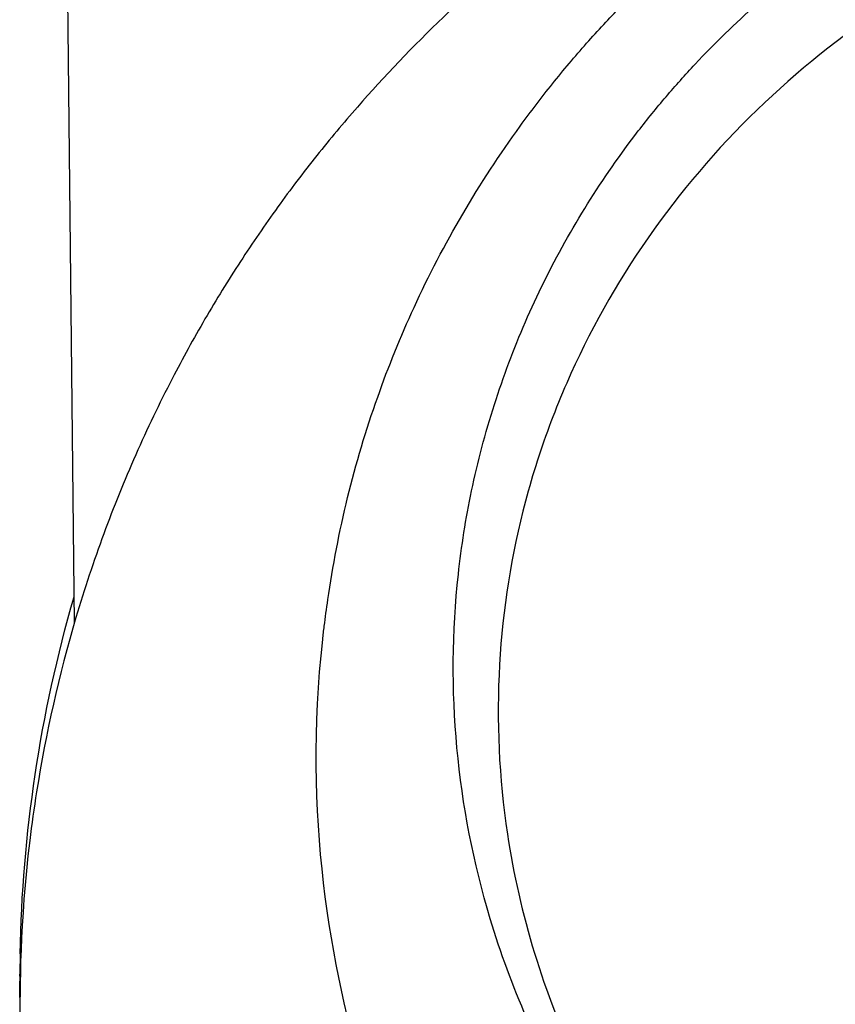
# Model space of a CAD drawing. Header units: millimetres. Extents: x 0 to 4378, y 0 to 2397.
# Tile 512 of 656: x 2210 to 2234, y 1759 to 1788. Entities that reach past the tile are written whole.
import ezdxf

# ---------------------------------------------------------------- set-up
doc = ezdxf.new("R2010")
doc.units = ezdxf.units.MM
doc.header["$LTSCALE"] = 0.2

# ---------------------------------------------------------------- blocks, each defined once
blk = doc.blocks.new('Blk$A16R2-0W24Z')
for p, q in [((-39.128, 1270.411), (-39.525, 1307.501)), ((-40.73, 1259.892), (-40.73, 1259.73)), ((-40.73, 1259.826), (-40.73, 1259.664))]:
    blk.add_line(p, q)
for centre, major_axis, ratio, start_param, end_param in [((41.876, 1259.92), (-82.606, -0.007), 0.707534, 6.270144, 6.281161), ((-39.73, 1259.392), (-1, 0), 0.707094, 6.248105, 6.283174)]:
    blk.add_ellipse(centre, major_axis=major_axis, ratio=ratio, start_param=start_param, end_param=end_param)
for points, knots in [([(-21.115, 1241.129), (-21.635, 1241.673), (-22.112, 1242.201), (-23.115, 1243.363), (-23.62, 1243.969), (-25.24, 1246.048), (-26.107, 1247.389), (-27.04, 1248.913), (-27.291, 1249.334), (-27.802, 1250.248), (-28.047, 1250.723), (-28.393, 1251.419), (-28.513, 1251.666), (-28.819, 1252.31), (-29.027, 1252.761), (-29.258, 1253.303), (-29.283, 1253.362), (-29.388, 1253.612), (-29.467, 1253.804), (-29.91, 1254.909), (-30.239, 1255.834), (-31.625, 1260.331), (-32.387, 1264.809), (-31.81, 1270.057), (-31.795, 1270.181), (-31.746, 1270.574), (-31.712, 1270.832), (-31.528, 1272.082), (-31.337, 1273.092), (-30.845, 1275.1), (-30.55, 1276.086), (-29.891, 1277.951), (-29.534, 1278.83), (-28.275, 1281.57), (-27.225, 1283.359), (-25.709, 1285.449), (-25.393, 1285.863), (-24.905, 1286.471), (-24.74, 1286.672), (-24.405, 1287.068), (-24.234, 1287.266), (-23.896, 1287.647), (-23.73, 1287.83), (-23.396, 1288.189), (-23.23, 1288.364), (-22.411, 1289.207), (-21.727, 1289.853), (-20.393, 1291.008), (-19.748, 1291.525), (-18.503, 1292.448), (-17.906, 1292.862), (-15.152, 1294.639), (-12.845, 1295.781), (-9.217, 1297.092), (-7.982, 1297.46), (-5.492, 1298.051), (-4.214, 1298.278), (-2.932, 1298.418)], [0.000202, 0.000202, 0.000202, 0.000202, 0.229071, 0.229071, 0.451055, 0.451055, 0.976928, 0.976928, 1.158323, 1.158323, 1.370376, 1.370376, 1.478744, 1.478744, 1.660636, 1.660636, 1.682878, 1.682878, 1.754881, 1.754881, 2.095999, 2.095999, 3.391402, 3.391402, 3.425371, 3.425371, 3.489795, 3.489795, 3.728653, 3.728653, 3.965316, 3.965316, 4.183283, 4.183283, 4.657702, 4.657702, 4.777295, 4.777295, 4.836881, 4.836881, 4.896376, 4.896376, 4.952913, 4.952913, 5.007544, 5.007544, 5.220073, 5.220073, 5.406505, 5.406505, 5.569953, 5.569953, 6.143852, 6.143852, 6.434427, 6.434427, 6.72683, 6.72683, 6.72683, 6.72683]), ([(-13.379, 1297.263), (-13.88, 1297.092), (-14.376, 1296.911), (-15.515, 1296.471), (-16.153, 1296.205), (-18.447, 1295.182), (-20.029, 1294.343), (-23.505, 1292.208), (-25.327, 1290.854), (-27.421, 1289.024), (-27.851, 1288.632), (-29.167, 1287.378), (-30.012, 1286.493), (-31.216, 1285.117), (-31.613, 1284.641), (-32.394, 1283.661), (-32.776, 1283.157), (-33.526, 1282.118), (-33.892, 1281.584), (-34.607, 1280.486), (-34.955, 1279.921), (-35.455, 1279.062), (-35.62, 1278.771), (-35.942, 1278.185), (-36.099, 1277.89), (-36.442, 1277.228), (-36.625, 1276.86), (-36.982, 1276.115), (-37.156, 1275.737), (-37.662, 1274.59), (-37.975, 1273.815), (-38.411, 1272.631), (-38.553, 1272.226), (-38.826, 1271.405), (-38.957, 1270.989), (-39.582, 1268.88), (-39.968, 1267.168), (-40.315, 1264.97), (-40.382, 1264.49), (-40.736, 1261.566), (-40.731, 1259.72), (-40.73, 1258.309), (-40.73, 1258.092), (-40.73, 1257.762), (-40.731, 1257.652), (-40.731, 1257.378), (-40.731, 1257.218), (-40.73, 1256.982), (-40.729, 1256.907), (-40.727, 1256.677), (-40.725, 1256.543), (-40.719, 1256.293), (-40.717, 1256.19), (-40.711, 1255.989), (-40.708, 1255.897), (-40.697, 1255.59), (-40.687, 1255.373), (-40.632, 1254.316), (-40.562, 1253.48), (-40.419, 1252.238), (-40.365, 1251.832), (-40.247, 1251.028), (-40.182, 1250.63), (-39.973, 1249.457), (-39.811, 1248.682), (-39.447, 1247.168), (-39.246, 1246.427), (-38.916, 1245.335), (-38.804, 1244.982), (-38.571, 1244.282), (-38.45, 1243.935), (-38.078, 1242.912), (-37.812, 1242.239), (-37.39, 1241.25), (-37.249, 1240.932), (-36.819, 1239.992), (-36.516, 1239.374), (-36.042, 1238.466), (-35.884, 1238.172), (-35.645, 1237.742), (-35.567, 1237.602), (-35.16, 1236.888), (-34.817, 1236.319), (-34.371, 1235.619), (-34.283, 1235.484), (-34.08, 1235.173), (-33.964, 1234.999), (-33.799, 1234.756), (-33.751, 1234.686), (-33.635, 1234.517), (-33.564, 1234.414), (-33.139, 1233.81), (-32.771, 1233.312), (-32.211, 1232.586), (-32.018, 1232.341), (-31.721, 1231.972), (-31.617, 1231.845), (-31.403, 1231.586), (-31.292, 1231.453), (-30.987, 1231.094), (-30.793, 1230.87), (-30.466, 1230.504), (-30.338, 1230.362), (-30.101, 1230.104), (-29.991, 1229.986), (-29.808, 1229.791), (-29.734, 1229.713), (-29.52, 1229.489), (-29.379, 1229.344), (-29.029, 1228.989), (-28.818, 1228.779), (-28.396, 1228.369), (-28.184, 1228.167), (-27.764, 1227.775), (-27.555, 1227.585), (-27.158, 1227.23), (-26.97, 1227.065), (-26.677, 1226.812), (-26.573, 1226.724), (-26.265, 1226.464), (-26.057, 1226.292), (-25.749, 1226.043), (-25.65, 1225.964), (-25.394, 1225.761), (-25.234, 1225.636), (-24.874, 1225.359), (-24.672, 1225.207), (-24.27, 1224.909), (-24.07, 1224.763), (-23.672, 1224.48), (-23.475, 1224.343), (-22.889, 1223.94), (-22.493, 1223.679), (-21.337, 1222.944), (-20.557, 1222.484), (-18.346, 1221.278), (-16.866, 1220.579), (-14.738, 1219.731), (-14.148, 1219.512), (-13.027, 1219.124), (-12.497, 1218.952), (-11.491, 1218.65), (-11.018, 1218.516), (-10.122, 1218.282), (-9.7, 1218.178), (-8.532, 1217.911), (-7.78, 1217.761), (-6.451, 1217.535), (-5.877, 1217.449), (-4.436, 1217.266), (-3.564, 1217.183), (-2.25, 1217.1), (-1.812, 1217.08), (-0.925, 1217.052), (-0.497, 1217.046), (-0.055, 1217.046)], [-11.409594, -11.409594, -11.409594, -11.409594, -11.323203, -11.323203, -11.208746, -11.208746, -10.903559, -10.903559, -10.49681, -10.49681, -10.388234, -10.388234, -10.154863, -10.154863, -10.033963, -10.033963, -9.908546, -9.908546, -9.778492, -9.778492, -9.643694, -9.643694, -9.574994, -9.574994, -9.505925, -9.505925, -9.420491, -9.420491, -9.33343, -9.33343, -9.156755, -9.156755, -9.064945, -9.064945, -8.971626, -8.971626, -8.591834, -8.591834, -8.486072, -8.486072, -7.947871, -7.947871, -7.849464, -7.849464, -7.799156, -7.799156, -7.725216, -7.725216, -7.691028, -7.691028, -7.623996, -7.623996, -7.576077, -7.576077, -7.534454, -7.534454, -7.437649, -7.437649, -7.069154, -7.069154, -6.889697, -6.889697, -6.7135, -6.7135, -6.369354, -6.369354, -6.037716, -6.037716, -5.878371, -5.878371, -5.721439, -5.721439, -5.41411, -5.41411, -5.267307, -5.267307, -4.979651, -4.979651, -4.841656, -4.841656, -4.776165, -4.776165, -4.506382, -4.506382, -4.441344, -4.441344, -4.357044, -4.357044, -4.323655, -4.323655, -4.275506, -4.275506, -4.046926, -4.046926, -3.93135, -3.93135, -3.870595, -3.870595, -3.806578, -3.806578, -3.697345, -3.697345, -3.62817, -3.62817, -3.570669, -3.570669, -3.532087, -3.532087, -3.459788, -3.459788, -3.354278, -3.354278, -3.250772, -3.250772, -3.151679, -3.151679, -3.064305, -3.064305, -3.017007, -3.017007, -2.923431, -2.923431, -2.879873, -2.879873, -2.809551, -2.809551, -2.722407, -2.722407, -2.637561, -2.637561, -2.555786, -2.555786, -2.396229, -2.396229, -2.097254, -2.097254, -1.573532, -1.573532, -1.377037, -1.377037, -1.205237, -1.205237, -1.055164, -1.055164, -0.923686, -0.923686, -0.693568, -0.693568, -0.520921, -0.520921, -0.262062, -0.262062, -0.132423, -0.132423, 0, 0, 0, 0]), ([(-20.58, 1250.962), (-21.131, 1251.532), (-21.657, 1252.129), (-22.649, 1253.36), (-23.117, 1253.996), (-24.432, 1255.961), (-25.19, 1257.345), (-26.236, 1259.734), (-26.596, 1260.713), (-27.889, 1265.006), (-28.202, 1268.459), (-27.745, 1272.665), (-27.615, 1273.482), (-27.265, 1275.151), (-27.041, 1275.999), (-26.643, 1277.245), (-26.501, 1277.655), (-26.044, 1278.871), (-25.698, 1279.667), (-24.925, 1281.231), (-24.497, 1281.997), (-23.571, 1283.478), (-23.075, 1284.19), (-22.276, 1285.226), (-22.004, 1285.561), (-21.587, 1286.051), (-21.448, 1286.211), (-21.161, 1286.533), (-21.016, 1286.691), (-20.293, 1287.462), (-19.695, 1288.045), (-18.511, 1289.097), (-17.941, 1289.564), (-16.321, 1290.787), (-15.231, 1291.496), (-13.243, 1292.605), (-12.365, 1293.037), (-10.79, 1293.716), (-10.103, 1293.981), (-8.364, 1294.577), (-7.298, 1294.876), (-5.674, 1295.233), (-5.129, 1295.336), (-4.034, 1295.512), (-3.485, 1295.584), (-2.932, 1295.64)], [0.00002, 0.00002, 0.00002, 0.00002, 0.243777, 0.243777, 0.48798, 0.48798, 0.976777, 0.976777, 1.303038, 1.303038, 2.382704, 2.382704, 2.644531, 2.644531, 2.920325, 2.920325, 3.055737, 3.055737, 3.32651, 3.32651, 3.599271, 3.599271, 3.868476, 3.868476, 4.001861, 4.001861, 4.068427, 4.068427, 4.135561, 4.135561, 4.396184, 4.396184, 4.623382, 4.623382, 5.021949, 5.021949, 5.320939, 5.320939, 5.545577, 5.545577, 5.882871, 5.882871, 6.051321, 6.051321, 6.219809, 6.219809, 6.219809, 6.219809]), ([(0.009, 1293.219), (-1.174, 1293.219), (-2.368, 1293.125), (-4.662, 1292.808), (-5.807, 1292.579), (-8.276, 1291.925), (-9.59, 1291.473), (-13.918, 1289.614), (-16.695, 1287.779), (-21.438, 1283.19), (-23.343, 1280.461), (-24.975, 1276.716), (-25.264, 1275.95), (-25.637, 1274.785), (-25.753, 1274.392), (-26.275, 1272.425), (-26.531, 1270.824), (-26.716, 1267.538), (-26.642, 1265.861), (-26.034, 1261.836), (-25.327, 1259.528), (-22.924, 1254.455), (-21.314, 1252.457), (-20.251, 1251.265)], [-3.158699, -3.158699, -3.158699, -3.158699, -2.982715, -2.982715, -2.805909, -2.805909, -2.595859, -2.595859, -2.0912, -2.0912, -1.576632, -1.576632, -1.447883, -1.447883, -1.383034, -1.383034, -1.125315, -1.125315, -0.864642, -0.864642, -0.492049, -0.492049, -0.000019, -0.000019, -0.000019, -0.000019]), ([(-40.697, 1260.832), (-40.701, 1260.82), (-40.705, 1260.807), (-40.708, 1260.795), (-40.709, 1260.792), (-40.709, 1260.788), (-40.71, 1260.785), (-40.717, 1260.755), (-40.721, 1260.725), (-40.723, 1260.695), (-40.723, 1260.691), (-40.723, 1260.688), (-40.723, 1260.684)], [0.82249, 0.82249, 0.82249, 0.82249, 0.8642325, 0.8642325, 0.8642325, 0.875, 0.875, 0.875, 0.9769878, 0.9769878, 0.9769878, 0.9903911, 0.9903911, 0.9903911, 0.9903911]), ([(-40.73, 1260.025), (-40.73, 1260.054), (-40.727, 1260.084), (-40.721, 1260.115), (-40.721, 1260.118), (-40.72, 1260.121), (-40.72, 1260.124)], [0, 0, 0, 0, 0.1018939, 0.1018939, 0.1018939, 0.1119985, 0.1119985, 0.1119985, 0.1119985]), ([(-40.73, 1259.392), (-40.73, 1259.393), (-40.73, 1259.395), (-40.73, 1259.397), (-40.73, 1259.472), (-40.73, 1259.546), (-40.73, 1259.621), (-40.73, 1259.635), (-40.73, 1259.65), (-40.73, 1259.664)], [0.3713254, 0.3713254, 0.3713254, 0.3713254, 0.3844855, 0.3844855, 0.3844855, 0.8996816, 0.8996816, 0.8996816, 1, 1, 1, 1])]:
    blk.add_open_spline(points, degree=3, knots=knots)
for points in [[(-40.723, 1260.684), (-40.658, 1264.187), (-40.137, 1267.725), (-39.135, 1271.185)], [(-40.723, 1260.684), (-40.723, 1260.681), (-40.723, 1260.678), (-40.723, 1260.675)], [(-40.73, 1260.025), (-40.73, 1259.98), (-40.73, 1259.936), (-40.73, 1259.892)], [(-40.73, 1259.826), (-40.73, 1259.85), (-40.728, 1259.876), (-40.724, 1259.901)], [(-40.73, 1259.892), (-40.73, 1259.87), (-40.73, 1259.848), (-40.73, 1259.826)]]:
    blk.add_open_spline(points, degree=3)
blk.add_rational_spline([(-40.73, 1259.392), (-40.73, 1259.531), (-40.73, 1259.67), (-40.73, 1259.815), (-40.73, 1259.82), (-40.73, 1259.826)], [1, 1.00000000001, 1.00000000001, 1.00000000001, 1.00000000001, 1], degree=3, knots=[0, 0, 0, 0, 0.96178, 0.96178, 1, 1, 1, 1])

msp = doc.modelspace()

# ---------------------------------------------------------------- block references
msp.add_blockref('Blk$A16R2-0W24Z', (2251.163, 499.915))

doc.saveas('drawing.dxf')
